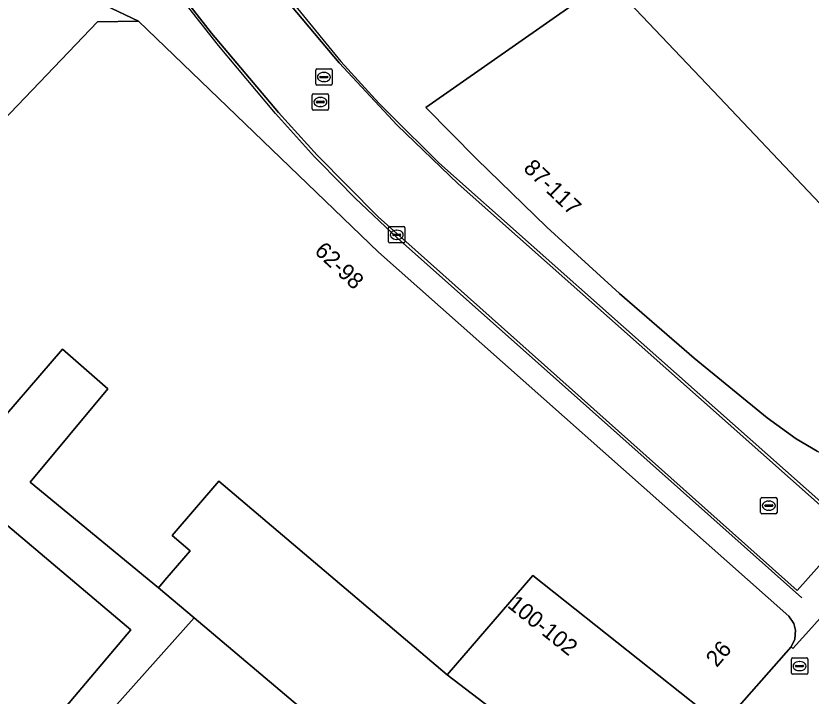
# Model space of a CAD drawing. Extents: x 161087 to 161926, y 382572 to 383873.
# Drawn here: x 161158.46 to 161207.12, y 383301.6 to 383343.23 of the extents above; entities that cross this region are included whole.
import ezdxf

# ---------------------------------------------------------------- set-up
doc = ezdxf.new("R2010")
doc.units = 0
for name, color, linetype in [('IMGEO_Brandkraan', 7, 'Continuous'), ('IMGEO_Erf', 7, 'Continuous'), ('IMGEO_Lijnafwatering', 7, 'Continuous'), ('IMGEO_Pand', 7, 'Continuous'), ('IMGEO_Pand_nummerreeks', 7, 'Continuous'), ('IMGEO_Rioolput', 7, 'Continuous'), ('IMGEO_Voetgangersgebied_open', 7, 'Continuous')]:
    doc.layers.add(name, color=color, linetype=linetype)

msp = doc.modelspace()

# ---------------------------------------------------------------- linework, layer by layer
at = {"layer": 'IMGEO_Brandkraan'}
for p, q in [((161181.267, 383329.408), (161181.267, 383330.26)), ((161181.342, 383330.334), (161182.194, 383330.334)), ((161181.755, 383330.114), (161181.78, 383330.114)), ((161182.268, 383330.26), (161182.268, 383329.408)), ((161181.526, 383329.828), (161181.526, 383329.84)), ((161181.964, 383329.791), (161181.566, 383329.791)), ((161181.569, 383329.877), (161181.967, 383329.877)), ((161181.778, 383329.554), (161181.753, 383329.554)), ((161182.01, 383329.84), (161182.01, 383329.828)), ((161182.194, 383329.334), (161181.342, 383329.334)), ((161205.914, 383303.009), (161205.914, 383303.861)), ((161205.989, 383303.935), (161206.841, 383303.935)), ((161206.402, 383303.715), (161206.427, 383303.715)), ((161206.915, 383303.861), (161206.915, 383303.009)), ((161206.173, 383303.429), (161206.173, 383303.441)), ((161206.611, 383303.392), (161206.213, 383303.392)), ((161206.216, 383303.478), (161206.614, 383303.478)), ((161206.425, 383303.155), (161206.4, 383303.155)), ((161206.657, 383303.441), (161206.657, 383303.429)), ((161206.841, 383302.935), (161205.989, 383302.935))]:
    msp.add_line(p, q, dxfattribs=at)
for points in [[(161181.267, 383329.408), (161181.267, 383330.26)], [(161181.342, 383330.334), (161182.194, 383330.334)], [(161182.268, 383330.26), (161182.268, 383329.408)], [(161182.194, 383329.334), (161181.342, 383329.334)], [(161205.914, 383303.009), (161205.914, 383303.861)], [(161205.989, 383303.935), (161206.841, 383303.935)], [(161206.915, 383303.861), (161206.915, 383303.009)], [(161206.841, 383302.935), (161205.989, 383302.935)]]:
    msp.add_lwpolyline(points, dxfattribs=at)
for centre, radius, start, end in [((161181.344, 383330.258), 0.0765, 91.552, 178.448), ((161181.344, 383330.258), 0.0765, 91.552, 178.448), ((161182.192, 383330.258), 0.0765, 1.552, 88.448), ((161182.192, 383330.258), 0.0765, 1.552, 88.448), ((161181.344, 383329.41), 0.0765, 181.552, 268.448), ((161181.344, 383329.41), 0.0765, 181.552, 268.448), ((161181.566, 383329.837), 0.0403, 85.8775, 175.7526), ((161181.563, 383329.827), 0.0366, 178.938, 274.7102), ((161181.967, 383329.834), 0.043, 264.8664, 352.4533), ((161181.971, 383329.839), 0.0386, 1.7309, 96.639), ((161182.192, 383329.41), 0.0765, 271.552, 358.448), ((161182.192, 383329.41), 0.0765, 271.552, 358.448), ((161205.991, 383303.859), 0.0765, 91.552, 178.448), ((161205.991, 383303.859), 0.0765, 91.552, 178.448), ((161206.839, 383303.859), 0.0765, 1.552, 88.448), ((161206.839, 383303.859), 0.0765, 1.552, 88.448), ((161206.213, 383303.438), 0.0403, 85.8775, 175.7526), ((161206.21, 383303.428), 0.0366, 178.938, 274.7102), ((161206.614, 383303.435), 0.043, 264.8664, 352.4533), ((161206.618, 383303.44), 0.0386, 1.7309, 96.639), ((161205.991, 383303.011), 0.0765, 181.552, 268.448), ((161205.991, 383303.011), 0.0765, 181.552, 268.448), ((161206.839, 383303.011), 0.0765, 271.552, 358.448), ((161206.839, 383303.011), 0.0765, 271.552, 358.448)]:
    msp.add_arc(centre, radius, start, end, dxfattribs=at)
for centre, major_axis, ratio, start_param, end_param in [((161181.754, 383329.834), (-0.387, 0.002), 0.722429, 4.712389, 7.853982), ((161181.779, 383329.834), (-0.39, 0.002), 0.717154, 1.570796, 4.712389), ((161206.401, 383303.435), (-0.387, 0.002), 0.722429, 4.712389, 7.853982), ((161206.426, 383303.435), (-0.39, 0.002), 0.717154, 1.570796, 4.712389)]:
    msp.add_ellipse(centre, major_axis=major_axis, ratio=ratio, start_param=start_param, end_param=end_param, dxfattribs=at)
at = {"layer": 'IMGEO_Erf'}
msp.add_lwpolyline([(161164.484, 383300.903), (161169.365, 383306.387), (161167.185, 383308.226), (161159.33, 383314.694), (161164.095, 383320.413), (161161.313, 383322.825), (161156.374, 383317.128), (161152.859, 383320.023), (161151.494, 383321.17), (161149.625, 383319.064), (161165.502, 383305.649), (161161.277, 383300.648)], dxfattribs=at)
at = {"layer": 'IMGEO_Lijnafwatering'}
for points in [[(161169.336, 383352.194), (161170.786, 383350.004), (161172.858, 383347.181), (161178.355, 383340.444), (161180.665, 383337.883), (161181.381, 383337.174)], [(161177.057, 383334.286), (161176.737, 383334.613), (161174.352, 383337.257), (161170.862, 383341.421), (161167.982, 383345.086), (161165.257, 383348.941), (161164.689, 383349.834)], [(161181.381, 383337.174), (161184.339, 383334.242), (161195.644, 383324.209)], [(161191.698, 383320.83), (161181.81, 383329.622), (161179.225, 383332.066), (161177.057, 383334.286)], [(161195.644, 383324.209), (161210.064, 383311.411)], [(161206.563, 383307.612), (161191.698, 383320.83)]]:
    msp.add_lwpolyline(points, dxfattribs=at)
at = {"layer": 'IMGEO_Pand'}
for points in [[(161194.809, 383345.321), (161201.129, 383338.644), (161219.67, 383319.054), (161225.458, 383324.71), (161225.351, 383324.886), (161225.456, 383325.013), (161216.81, 383333.713), (161202.486, 383350.347), (161201.608, 383349.768)], [(161194.809, 383345.321), (161194.717, 383345.454), (161183.556, 383337.621), (161186.641, 383334.476), (161190.957, 383330.305), (161195.397, 383326.239), (161199.971, 383322.288), (161204.425, 383318.638), (161206.214, 383317.343), (161207.486, 383316.594), (161208.808, 383315.943), (161209.813, 383315.542), (161210.843, 383315.3), (161212.274, 383315.225), (161213.343, 383315.363), (161214.691, 383315.791), (161215.752, 383316.357), (161216.207, 383315.883), (161219.67, 383319.054), (161201.129, 383338.644)], [(161169.587, 383293.626), (161162.431, 383299.673), (161161.277, 383300.648), (161165.502, 383305.649), (161149.625, 383319.064), (161141.622, 383309.593), (161142.279, 383309.038), (161138.369, 383304.424), (161137.707, 383304.978), (161135.611, 383302.499), (161131.326, 383297.432), (161126.068, 383291.213), (161140.496, 383278.979), (161165.893, 383257.765), (161185.253, 383280.475), (161173.986, 383289.923), (161172.743, 383288.452), (161168.405, 383292.227)], [(161184.851, 383302.91), (161170.872, 383314.761), (161168.028, 383311.429), (161169.122, 383310.495), (161167.583, 383308.693), (161167.185, 383308.226), (161169.365, 383306.387), (161176.09, 383300.716), (161180.68, 383297.011), (161191.255, 383287.61), (161191.591, 383288.009), (161191.755, 383288.199), (161196.351, 383293.518), (161196.528, 383293.723), (161196.663, 383293.883)], [(161190.093, 383308.977), (161184.851, 383302.91), (161196.663, 383293.883), (161201.65, 383299.789)], [(161180.68, 383297.011), (161176.09, 383300.716), (161169.365, 383306.387), (161164.484, 383300.903), (161168.251, 383297.615), (161170.086, 383299.717), (161171.14, 383298.826), (161169.016, 383296.313), (161172.011, 383293.783), (161171.255, 383292.889), (161172.187, 383292.102), (161171.856, 383291.709), (161173.986, 383289.923), (161185.253, 383280.475), (161191.255, 383287.61)]]:
    msp.add_lwpolyline(points, close=True, dxfattribs=at)
msp.add_lwpolyline([(161156.374, 383317.128), (161161.313, 383322.825), (161164.095, 383320.413), (161159.33, 383314.694), (161167.185, 383308.226), (161167.583, 383308.693), (161169.122, 383310.495), (161168.028, 383311.429), (161170.872, 383314.761), (161184.851, 383302.91), (161190.093, 383308.977), (161201.65, 383299.789), (161205.895, 383304.607), (161206.123, 383305.078), (161206.166, 383305.635), (161206.057, 383306.043), (161205.761, 383306.486), (161180.652, 383328.776), (161165.961, 383342.908), (161163.467, 383342.861), (161152.76, 383331.703)], dxfattribs=at)
at = {"layer": 'IMGEO_Rioolput'}
for p, q in [((161176.809, 383339.063), (161176.809, 383339.915)), ((161176.884, 383339.989), (161177.736, 383339.989)), ((161177.297, 383339.769), (161177.322, 383339.769)), ((161177.81, 383339.915), (161177.81, 383339.063)), ((161177.068, 383339.483), (161177.068, 383339.495)), ((161177.506, 383339.446), (161177.108, 383339.446)), ((161177.111, 383339.532), (161177.509, 383339.532)), ((161177.32, 383339.209), (161177.295, 383339.209)), ((161177.552, 383339.495), (161177.552, 383339.483)), ((161177.736, 383338.989), (161176.884, 383338.989)), ((161176.594, 383337.535), (161176.594, 383338.387)), ((161176.669, 383338.461), (161177.521, 383338.461)), ((161177.082, 383338.241), (161177.107, 383338.241)), ((161177.595, 383338.387), (161177.595, 383337.535)), ((161176.853, 383337.955), (161176.853, 383337.967)), ((161177.291, 383337.918), (161176.893, 383337.918)), ((161176.896, 383338.004), (161177.294, 383338.004)), ((161177.105, 383337.681), (161177.08, 383337.681)), ((161177.337, 383337.967), (161177.337, 383337.955)), ((161177.521, 383337.461), (161176.669, 383337.461)), ((161204.035, 383312.829), (161204.035, 383313.681)), ((161204.11, 383313.755), (161204.962, 383313.755)), ((161204.523, 383313.535), (161204.548, 383313.535)), ((161205.036, 383313.681), (161205.036, 383312.829)), ((161204.294, 383313.249), (161204.294, 383313.261)), ((161204.732, 383313.212), (161204.334, 383313.212)), ((161204.337, 383313.298), (161204.735, 383313.298)), ((161204.546, 383312.975), (161204.521, 383312.975)), ((161204.778, 383313.261), (161204.778, 383313.249)), ((161204.962, 383312.755), (161204.11, 383312.755))]:
    msp.add_line(p, q, dxfattribs=at)
for points in [[(161176.809, 383339.063), (161176.809, 383339.915)], [(161176.884, 383339.989), (161177.736, 383339.989)], [(161177.81, 383339.915), (161177.81, 383339.063)], [(161177.736, 383338.989), (161176.884, 383338.989)], [(161176.594, 383337.535), (161176.594, 383338.387)], [(161176.669, 383338.461), (161177.521, 383338.461)], [(161177.595, 383338.387), (161177.595, 383337.535)], [(161177.521, 383337.461), (161176.669, 383337.461)], [(161204.035, 383312.829), (161204.035, 383313.681)], [(161204.11, 383313.755), (161204.962, 383313.755)], [(161205.036, 383313.681), (161205.036, 383312.829)], [(161204.962, 383312.755), (161204.11, 383312.755)]]:
    msp.add_lwpolyline(points, dxfattribs=at)
for centre, radius, start, end in [((161176.886, 383339.913), 0.0765, 91.552, 178.448), ((161176.886, 383339.913), 0.0765, 91.552, 178.448), ((161177.734, 383339.913), 0.0765, 1.552, 88.448), ((161177.734, 383339.913), 0.0765, 1.552, 88.448), ((161177.108, 383339.492), 0.0403, 85.8775, 175.7526), ((161177.105, 383339.482), 0.0366, 178.938, 274.7102), ((161177.509, 383339.489), 0.043, 264.8664, 352.4533), ((161177.513, 383339.494), 0.0386, 1.7309, 96.639), ((161176.886, 383339.065), 0.0765, 181.552, 268.448), ((161176.886, 383339.065), 0.0765, 181.552, 268.448), ((161177.734, 383339.065), 0.0765, 271.552, 358.448), ((161177.734, 383339.065), 0.0765, 271.552, 358.448), ((161176.671, 383338.385), 0.0765, 91.552, 178.448), ((161176.671, 383338.385), 0.0765, 91.552, 178.448), ((161177.519, 383338.385), 0.0765, 1.552, 88.448), ((161177.519, 383338.385), 0.0765, 1.552, 88.448), ((161176.893, 383337.964), 0.0403, 85.8775, 175.7526), ((161176.89, 383337.954), 0.0366, 178.938, 274.7102), ((161177.294, 383337.961), 0.043, 264.8664, 352.4533), ((161177.298, 383337.966), 0.0386, 1.7309, 96.639), ((161176.671, 383337.537), 0.0765, 181.552, 268.448), ((161176.671, 383337.537), 0.0765, 181.552, 268.448), ((161177.519, 383337.537), 0.0765, 271.552, 358.448), ((161177.519, 383337.537), 0.0765, 271.552, 358.448), ((161204.112, 383313.679), 0.0765, 91.552, 178.448), ((161204.112, 383313.679), 0.0765, 91.552, 178.448), ((161204.96, 383313.679), 0.0765, 1.552, 88.448), ((161204.96, 383313.679), 0.0765, 1.552, 88.448), ((161204.334, 383313.258), 0.0403, 85.8775, 175.7526), ((161204.331, 383313.248), 0.0366, 178.938, 274.7102), ((161204.735, 383313.255), 0.043, 264.8664, 352.4533), ((161204.739, 383313.26), 0.0386, 1.7309, 96.639), ((161204.112, 383312.831), 0.0765, 181.552, 268.448), ((161204.112, 383312.831), 0.0765, 181.552, 268.448), ((161204.96, 383312.831), 0.0765, 271.552, 358.448), ((161204.96, 383312.831), 0.0765, 271.552, 358.448)]:
    msp.add_arc(centre, radius, start, end, dxfattribs=at)
for centre, major_axis, ratio, start_param, end_param in [((161177.296, 383339.489), (-0.387, 0.002), 0.722429, 4.712389, 7.853982), ((161177.321, 383339.489), (-0.39, 0.002), 0.717154, 1.570796, 4.712389), ((161177.081, 383337.961), (-0.387, 0.002), 0.722429, 4.712389, 7.853982), ((161177.106, 383337.961), (-0.39, 0.002), 0.717154, 1.570796, 4.712389), ((161204.522, 383313.255), (-0.387, 0.002), 0.722429, 4.712389, 7.853982), ((161204.547, 383313.255), (-0.39, 0.002), 0.717154, 1.570796, 4.712389)]:
    msp.add_ellipse(centre, major_axis=major_axis, ratio=ratio, start_param=start_param, end_param=end_param, dxfattribs=at)
at = {"layer": 'IMGEO_Voetgangersgebied_open'}
for points in [[(161152.76, 383331.703), (161163.467, 383342.861), (161165.961, 383342.908), (161158.897, 383346.301), (161157.604, 383344.497)], [(161158.897, 383346.301), (161165.961, 383342.908), (161180.652, 383328.776), (161205.761, 383306.486), (161206.057, 383306.043), (161206.166, 383305.635), (161206.123, 383305.078), (161205.895, 383304.607), (161206.009, 383304.505), (161206.793, 383305.379), (161216.207, 383315.883)], [(161168.079, 383345.195), (161170.441, 383342.173), (161174.529, 383337.32), (161176.902, 383334.697), (161180.636, 383330.931), (161206.276, 383308.055), (161209.498, 383311.67), (161185.534, 383332.959), (161181.784, 383336.552), (161178.253, 383340.363), (161174.894, 383344.353)], [(161174.894, 383344.353), (161178.253, 383340.363), (161181.784, 383336.552), (161185.534, 383332.959), (161209.498, 383311.67), (161206.276, 383308.055), (161180.636, 383330.931), (161176.902, 383334.697), (161174.529, 383337.32), (161170.441, 383342.173), (161168.079, 383345.195)], [(161207.486, 383316.594), (161206.214, 383317.343), (161204.425, 383318.638), (161199.971, 383322.288), (161195.397, 383326.239), (161190.957, 383330.305), (161186.641, 383334.476), (161183.556, 383337.621), (161194.717, 383345.454)], [(161237.176, 383335.274), (161231.502, 383330.247), (161231.306, 383330.474), (161231.032, 383330.262), (161225.58, 383325.162), (161225.456, 383325.013), (161225.351, 383324.886), (161225.458, 383324.71), (161219.67, 383319.054), (161216.207, 383315.883), (161206.793, 383305.379), (161206.009, 383304.505), (161205.895, 383304.607), (161201.65, 383299.789)]]:
    msp.add_lwpolyline(points, dxfattribs=at)

# ---------------------------------------------------------------- texts
at = {"layer": 'IMGEO_Pand_nummerreeks'}
for s, rotation, p in [('87-117', 315.9788, (161189.462, 383333.836)), ('62-98', 316.6603, (161176.677, 383328.765)), ('100-102', 321.3139, (161188.485, 383307.076)), ('26', 49.2815, (161201.346, 383303.31))]:
    msp.add_text(s, height=1, rotation=rotation, dxfattribs=at).set_placement(p)

doc.saveas('drawing.dxf')
